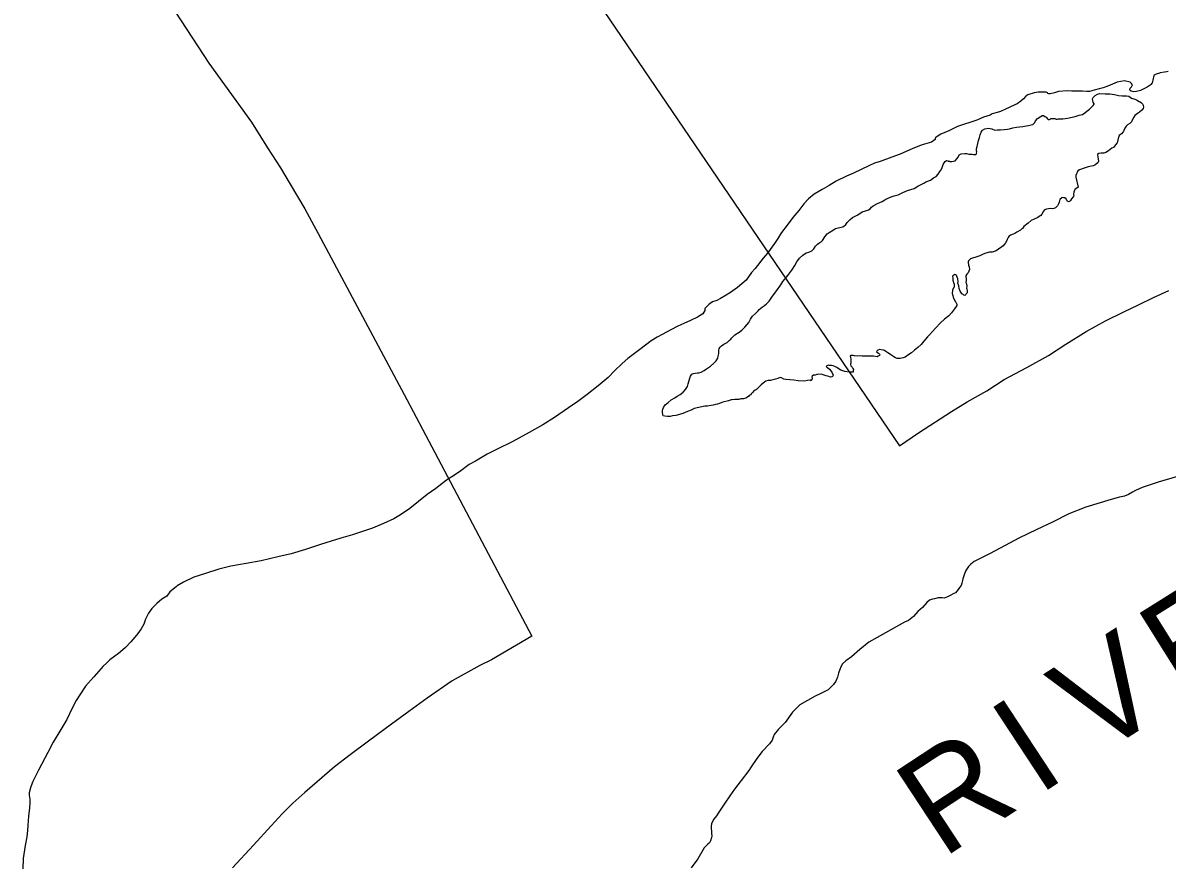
# Model space of a CAD drawing. Extents: x -939622 to -934222, y 1383701 to 1385301.
# Drawn here: x -935645.96 to -935624.02, y 1384212.26 to 1384228.42 of the extents above; entities that cross this region are included whole.
import ezdxf

# ---------------------------------------------------------------- set-up
doc = ezdxf.new("R2010")
doc.units = 0
doc.layers.add('Level 3', color=7, linetype='Continuous')
doc.layers.add('Level 9', color=7, linetype='Continuous')

msp = doc.modelspace()

# ---------------------------------------------------------------- linework, layer by layer
at = {"layer": 'Level 3'}
for points in [[(-935644.65, 1384231.11), (-935642.4, 1384227.654), (-935641.578, 1384226.521), (-935641.275, 1384226.027), (-935641.021, 1384225.642), (-935640.837, 1384225.333), (-935640.559, 1384224.859), (-935640.302, 1384224.382), (-935638.601, 1384221.204), (-935636.206, 1384216.663), (-935636.98, 1384216.209), (-935637.201, 1384216.103), (-935637.729, 1384215.807), (-935638.208, 1384215.473), (-935638.561, 1384215.217), (-935638.893, 1384214.978), (-935639.333, 1384214.652), (-935639.688, 1384214.39), (-935639.985, 1384214.16), (-935640.557, 1384213.669), (-935640.788, 1384213.461), (-935640.99, 1384213.256), (-935641.199, 1384213.025), (-935641.539, 1384212.658), (-935641.941, 1384212.225)], [(-935635.141, 1384229.13), (-935629.155, 1384220.313), (-935628.79, 1384220.561), (-935628.158, 1384220.97), (-935627.86, 1384221.157), (-935627.481, 1384221.366), (-935627.145, 1384221.585), (-935626.716, 1384221.814), (-935626.296, 1384222.048), (-935625.962, 1384222.264), (-935625.576, 1384222.509), (-935625.203, 1384222.708), (-935624.856, 1384222.882), (-935624.57, 1384223.018), (-935624.287, 1384223.156), (-935623.99, 1384223.292)]]:
    msp.add_lwpolyline(points, dxfattribs=at)
at = {"layer": 'Level 9'}
for points in [[(-935624, 1384227.492), (-935624.03, 1384227.488), (-935624.075, 1384227.48), (-935624.158, 1384227.465), (-935624.17, 1384227.461), (-935624.232, 1384227.44), (-935624.274, 1384227.424), (-935624.28, 1384227.417), (-935624.287, 1384227.384), (-935624.289, 1384227.357), (-935624.294, 1384227.326), (-935624.31, 1384227.277), (-935624.335, 1384227.24), (-935624.35, 1384227.23), (-935624.405, 1384227.189), (-935624.47, 1384227.159), (-935624.505, 1384227.143), (-935624.532, 1384227.129), (-935624.609, 1384227.105), (-935624.663, 1384227.1), (-935624.687, 1384227.105), (-935624.711, 1384227.113), (-935624.733, 1384227.127), (-935624.737, 1384227.154), (-935624.729, 1384227.17), (-935624.706, 1384227.198), (-935624.689, 1384227.235), (-935624.703, 1384227.264), (-935624.731, 1384227.287), (-935624.84, 1384227.31), (-935624.98, 1384227.289), (-935625.072, 1384227.249), (-935625.181, 1384227.202), (-935625.252, 1384227.181), (-935625.329, 1384227.16), (-935625.424, 1384227.132), (-935625.513, 1384227.11), (-935625.564, 1384227.108), (-935625.643, 1384227.114), (-935625.766, 1384227.115), (-935625.847, 1384227.114), (-935625.931, 1384227.12), (-935626.108, 1384227.107), (-935626.182, 1384227.085), (-935626.268, 1384227.064), (-935626.289, 1384227.06), (-935626.308, 1384227.071), (-935626.317, 1384227.083), (-935626.342, 1384227.097), (-935626.417, 1384227.097), (-935626.495, 1384227.097), (-935626.575, 1384227.081), (-935626.694, 1384227.046), (-935626.732, 1384227.017), (-935626.775, 1384226.97), (-935626.827, 1384226.92), (-935626.9, 1384226.869)], [(-935626.281, 1384226.569), (-935626.266, 1384226.578), (-935626.251, 1384226.588), (-935626.218, 1384226.589), (-935626.179, 1384226.588), (-935626.149, 1384226.577), (-935626.131, 1384226.578), (-935626.11, 1384226.582), (-935626.047, 1384226.584), (-935626.023, 1384226.582), (-935625.93, 1384226.595), (-935625.788, 1384226.631), (-935625.71, 1384226.653), (-935625.645, 1384226.67), (-935625.598, 1384226.696), (-935625.56, 1384226.728), (-935625.511, 1384226.772), (-935625.482, 1384226.801), (-935625.442, 1384226.842), (-935625.425, 1384226.863), (-935625.425, 1384226.869), (-935625.442, 1384226.905), (-935625.449, 1384226.932), (-935625.456, 1384226.965), (-935625.448, 1384226.983), (-935625.442, 1384226.992), (-935625.425, 1384227.011), (-935625.402, 1384227.033), (-935625.358, 1384227.059), (-935625.313, 1384227.067), (-935625.211, 1384227.065), (-935625.124, 1384227.063), (-935625.033, 1384227.048), (-935624.957, 1384227.033), (-935624.882, 1384227.028), (-935624.861, 1384227.025), (-935624.804, 1384227.028), (-935624.759, 1384227.021), (-935624.706, 1384226.981), (-935624.642, 1384226.962), (-935624.611, 1384226.948), (-935624.559, 1384226.917), (-935624.538, 1384226.909), (-935624.516, 1384226.892), (-935624.497, 1384226.869), (-935624.481, 1384226.845), (-935624.473, 1384226.809), (-935624.481, 1384226.785), (-935624.507, 1384226.748), (-935624.553, 1384226.709), (-935624.588, 1384226.684), (-935624.641, 1384226.646), (-935624.663, 1384226.614), (-935624.691, 1384226.559), (-935624.708, 1384226.528), (-935624.74, 1384226.497), (-935624.783, 1384226.468), (-935624.81, 1384226.446), (-935624.832, 1384226.405), (-935624.851, 1384226.362), (-935624.862, 1384226.341), (-935624.865, 1384226.335), (-935624.9, 1384226.297), (-935624.92, 1384226.281), (-935624.94, 1384226.262), (-935624.962, 1384226.204), (-935624.974, 1384226.149), (-935624.982, 1384226.125), (-935624.988, 1384226.116), (-935625.014, 1384226.084), (-935625.031, 1384226.06), (-935625.054, 1384226.037), (-935625.08, 1384226.021), (-935625.115, 1384225.993), (-935625.147, 1384225.97), (-935625.2, 1384225.941), (-935625.238, 1384225.924), (-935625.289, 1384225.925), (-935625.334, 1384225.917), (-935625.36, 1384225.898), (-935625.352, 1384225.85), (-935625.342, 1384225.814), (-935625.34, 1384225.772), (-935625.351, 1384225.742), (-935625.374, 1384225.723), (-935625.409, 1384225.694), (-935625.438, 1384225.681), (-935625.537, 1384225.662), (-935625.632, 1384225.634), (-935625.7, 1384225.607), (-935625.735, 1384225.587), (-935625.746, 1384225.554), (-935625.763, 1384225.529), (-935625.773, 1384225.498), (-935625.775, 1384225.468), (-935625.731, 1384225.271), (-935625.775, 1384225.242), (-935625.792, 1384225.226), (-935625.811, 1384225.177), (-935625.815, 1384225.141), (-935625.814, 1384225.104)], [(-935626.9, 1384226.869), (-935626.941, 1384226.855), (-935627.133, 1384226.763), (-935627.218, 1384226.726), (-935627.284, 1384226.708), (-935627.376, 1384226.677), (-935627.417, 1384226.654), (-935627.541, 1384226.616), (-935627.671, 1384226.556), (-935628.041, 1384226.436), (-935628.209, 1384226.353), (-935628.363, 1384226.287), (-935628.416, 1384226.26), (-935628.459, 1384226.228), (-935628.468, 1384226.21), (-935628.473, 1384226.189), (-935628.54, 1384226.138), (-935628.721, 1384226.085), (-935628.898, 1384226.017), (-935629.143, 1384225.908), (-935629.302, 1384225.847), (-935629.524, 1384225.768), (-935629.631, 1384225.734), (-935629.743, 1384225.684), (-935630.035, 1384225.542), (-935630.173, 1384225.482), (-935630.368, 1384225.386), (-935630.503, 1384225.308), (-935630.637, 1384225.231), (-935630.793, 1384225.14), (-935630.897, 1384225.048), (-935630.986, 1384224.951), (-935631.083, 1384224.829), (-935631.198, 1384224.695), (-935631.309, 1384224.542), (-935631.414, 1384224.402), (-935631.49, 1384224.291), (-935631.552, 1384224.192), (-935631.686, 1384224.011), (-935631.769, 1384223.914), (-935631.92, 1384223.715), (-935631.989, 1384223.637), (-935632.097, 1384223.488), (-935632.262, 1384223.348), (-935632.396, 1384223.255), (-935632.478, 1384223.203), (-935632.584, 1384223.142), (-935632.657, 1384223.103), (-935632.737, 1384223.072), (-935632.784, 1384223.046), (-935632.813, 1384223.021), (-935632.885, 1384222.948), (-935632.887, 1384222.93), (-935632.889, 1384222.909), (-935632.926, 1384222.844), (-935633.028, 1384222.78), (-935633.164, 1384222.717), (-935633.288, 1384222.66), (-935633.406, 1384222.607), (-935633.538, 1384222.538), (-935633.708, 1384222.447), (-935633.802, 1384222.398), (-935633.919, 1384222.324), (-935634.132, 1384222.164), (-935634.263, 1384222.062), (-935634.365, 1384221.986), (-935634.472, 1384221.894), (-935634.622, 1384221.752), (-935634.743, 1384221.623), (-935634.929, 1384221.465), (-935635.144, 1384221.299), (-935635.322, 1384221.162), (-935635.5, 1384221.04), (-935635.769, 1384220.86), (-935635.994, 1384220.718), (-935636.252, 1384220.569), (-935636.584, 1384220.392), (-935636.87, 1384220.251), (-935637.061, 1384220.152), (-935637.287, 1384220.022), (-935637.404, 1384219.954), (-935637.593, 1384219.817), (-935637.739, 1384219.717), (-935637.839, 1384219.656), (-935638.046, 1384219.496), (-935638.212, 1384219.381), (-935638.378, 1384219.248), (-935638.546, 1384219.111), (-935638.724, 1384218.992), (-935638.847, 1384218.914), (-935639.051, 1384218.825), (-935639.257, 1384218.735), (-935639.643, 1384218.61), (-935639.865, 1384218.544), (-935640.049, 1384218.485), (-935640.257, 1384218.419), (-935640.544, 1384218.329), (-935640.82, 1384218.242), (-935641.073, 1384218.183), (-935641.394, 1384218.11), (-935641.683, 1384218.058)], [(-935630.1, 1384224.653), (-935630.053, 1384224.691), (-935629.968, 1384224.737), (-935629.918, 1384224.769), (-935629.871, 1384224.798), (-935629.806, 1384224.822), (-935629.75, 1384224.839), (-935629.715, 1384224.859), (-935629.689, 1384224.887), (-935629.66, 1384224.915), (-935629.578, 1384224.961), (-935629.486, 1384224.998), (-935629.437, 1384225.03), (-935629.416, 1384225.043), (-935629.316, 1384225.089), (-935629.254, 1384225.11), (-935629.182, 1384225.128), (-935629.088, 1384225.174), (-935629.003, 1384225.211), (-935628.875, 1384225.249), (-935628.805, 1384225.291), (-935628.699, 1384225.341), (-935628.687, 1384225.35), (-935628.649, 1384225.373), (-935628.557, 1384225.407), (-935628.502, 1384225.452), (-935628.449, 1384225.481), (-935628.415, 1384225.522), (-935628.381, 1384225.571), (-935628.355, 1384225.608), (-935628.339, 1384225.648), (-935628.323, 1384225.688), (-935628.317, 1384225.706), (-935628.301, 1384225.74), (-935628.278, 1384225.765), (-935628.278, 1384225.768), (-935628.251, 1384225.782), (-935628.23, 1384225.776), (-935628.224, 1384225.774), (-935628.197, 1384225.769), (-935628.188, 1384225.766), (-935628.152, 1384225.768), (-935628.116, 1384225.772), (-935628.086, 1384225.779), (-935628.054, 1384225.814), (-935628.032, 1384225.851), (-935628.01, 1384225.891), (-935627.972, 1384225.914), (-935627.903, 1384225.92), (-935627.867, 1384225.921), (-935627.827, 1384225.908), (-935627.761, 1384225.904), (-935627.734, 1384225.902), (-935627.725, 1384225.903), (-935627.695, 1384225.898), (-935627.692, 1384225.901), (-935627.68, 1384225.914), (-935627.675, 1384225.926), (-935627.673, 1384225.95), (-935627.679, 1384225.968), (-935627.675, 1384226.007), (-935627.668, 1384226.053), (-935627.655, 1384226.108), (-935627.637, 1384226.169), (-935627.621, 1384226.227), (-935627.605, 1384226.279), (-935627.586, 1384226.328), (-935627.561, 1384226.365), (-935627.52, 1384226.391), (-935627.448, 1384226.403), (-935627.415, 1384226.401), (-935627.382, 1384226.39), (-935627.324, 1384226.369), (-935627.273, 1384226.371), (-935627.216, 1384226.373), (-935627.147, 1384226.379), (-935627.084, 1384226.388), (-935627.048, 1384226.392), (-935626.983, 1384226.41), (-935626.908, 1384226.422), (-935626.852, 1384226.43), (-935626.789, 1384226.436), (-935626.726, 1384226.448), (-935626.681, 1384226.456), (-935626.658, 1384226.46), (-935626.628, 1384226.467), (-935626.601, 1384226.477), (-935626.593, 1384226.483), (-935626.558, 1384226.515), (-935626.544, 1384226.543), (-935626.51, 1384226.592), (-935626.46, 1384226.625), (-935626.425, 1384226.644), (-935626.419, 1384226.647), (-935626.392, 1384226.645), (-935626.367, 1384226.631), (-935626.343, 1384226.617), (-935626.317, 1384226.585), (-935626.308, 1384226.577), (-935626.305, 1384226.574), (-935626.281, 1384226.569)], [(-935625.814, 1384225.104), (-935625.825, 1384225.086), (-935625.854, 1384225.048), (-935625.876, 1384225.017), (-935625.897, 1384225.001), (-935625.908, 1384224.995), (-935625.93, 1384225), (-935625.94, 1384225.021), (-935625.952, 1384225.032), (-935625.959, 1384225.053), (-935625.987, 1384225.067), (-935626.002, 1384225.069), (-935626.026, 1384225.075), (-935626.044, 1384225.071), (-935626.081, 1384225.036), (-935626.094, 1384224.984), (-935626.105, 1384224.951), (-935626.124, 1384224.917), (-935626.142, 1384224.898), (-935626.165, 1384224.879), (-935626.197, 1384224.865), (-935626.224, 1384224.861), (-935626.261, 1384224.866), (-935626.335, 1384224.854), (-935626.371, 1384224.84), (-935626.393, 1384224.812), (-935626.424, 1384224.757), (-935626.447, 1384224.731), (-935626.514, 1384224.686), (-935626.629, 1384224.633), (-935626.69, 1384224.583), (-935626.769, 1384224.522), (-935626.794, 1384224.482), (-935626.809, 1384224.472), (-935626.835, 1384224.45), (-935626.902, 1384224.408), (-935626.946, 1384224.388), (-935626.973, 1384224.375), (-935627.023, 1384224.352), (-935627.058, 1384224.329), (-935627.069, 1384224.311), (-935627.089, 1384224.271), (-935627.091, 1384224.262), (-935627.119, 1384224.209), (-935627.139, 1384224.181), (-935627.165, 1384224.15), (-935627.191, 1384224.128), (-935627.255, 1384224.086), (-935627.302, 1384224.051), (-935627.379, 1384224.027), (-935627.43, 1384224.027), (-935627.501, 1384224.009), (-935627.549, 1384223.989), (-935627.616, 1384223.959), (-935627.693, 1384223.932), (-935627.753, 1384223.912), (-935627.794, 1384223.901), (-935627.832, 1384223.86), (-935627.837, 1384223.845), (-935627.839, 1384223.821), (-935627.832, 1384223.788), (-935627.831, 1384223.776), (-935627.818, 1384223.743), (-935627.813, 1384223.698), (-935627.837, 1384223.634), (-935627.863, 1384223.605), (-935627.883, 1384223.574), (-935627.882, 1384223.553), (-935627.875, 1384223.524), (-935627.879, 1384223.478), (-935627.88, 1384223.445), (-935627.87, 1384223.418), (-935627.865, 1384223.376), (-935627.87, 1384223.34), (-935627.863, 1384223.316), (-935627.859, 1384223.295), (-935627.858, 1384223.274), (-935627.86, 1384223.25), (-935627.874, 1384223.231), (-935627.88, 1384223.213), (-935627.903, 1384223.197), (-935627.921, 1384223.202), (-935627.943, 1384223.219), (-935627.958, 1384223.225), (-935627.968, 1384223.239), (-935627.993, 1384223.277), (-935628.011, 1384223.328), (-935628.019, 1384223.382), (-935628.033, 1384223.436), (-935628.031, 1384223.466), (-935628.036, 1384223.514), (-935628.05, 1384223.549), (-935628.054, 1384223.57), (-935628.063, 1384223.579), (-935628.082, 1384223.593), (-935628.097, 1384223.596), (-935628.115, 1384223.589), (-935628.12, 1384223.586), (-935628.138, 1384223.564), (-935628.133, 1384223.528), (-935628.129, 1384223.492)], [(-935632.888, 1384221.076), (-935633.09, 1384221.031), (-935633.146, 1384220.999), (-935633.217, 1384220.969), (-935633.306, 1384220.935), (-935633.371, 1384220.914), (-935633.445, 1384220.896), (-935633.505, 1384220.887), (-935633.553, 1384220.879), (-935633.604, 1384220.877), (-935633.655, 1384220.881), (-935633.688, 1384220.892), (-935633.695, 1384220.916), (-935633.7, 1384220.961), (-935633.698, 1384220.982), (-935633.69, 1384221.015), (-935633.68, 1384221.046), (-935633.646, 1384221.099), (-935633.591, 1384221.146), (-935633.533, 1384221.194), (-935633.459, 1384221.236), (-935633.415, 1384221.265), (-935633.363, 1384221.3), (-935633.305, 1384221.345), (-935633.259, 1384221.392), (-935633.222, 1384221.451), (-935633.206, 1384221.503), (-935633.193, 1384221.546), (-935633.18, 1384221.591), (-935633.164, 1384221.649), (-935633.147, 1384221.671), (-935633.133, 1384221.69), (-935633.121, 1384221.696), (-935633.106, 1384221.7), (-935633.07, 1384221.707), (-935633.029, 1384221.712), (-935632.999, 1384221.716), (-935632.957, 1384221.727), (-935632.901, 1384221.757), (-935632.852, 1384221.792), (-935632.779, 1384221.84), (-935632.715, 1384221.897), (-935632.669, 1384221.944), (-935632.635, 1384221.994), (-935632.63, 1384222.03), (-935632.618, 1384222.085), (-935632.617, 1384222.139), (-935632.61, 1384222.179), (-935632.596, 1384222.204), (-935632.57, 1384222.232), (-935632.52, 1384222.261), (-935632.458, 1384222.297), (-935632.421, 1384222.331), (-935632.389, 1384222.357), (-935632.375, 1384222.379), (-935632.311, 1384222.444), (-935632.226, 1384222.493), (-935632.18, 1384222.531), (-935632.122, 1384222.591), (-935632.079, 1384222.632), (-935632.045, 1384222.676), (-935632.014, 1384222.74), (-935631.975, 1384222.799), (-935631.917, 1384222.853), (-935631.865, 1384222.903), (-935631.842, 1384222.931), (-935631.781, 1384222.979), (-935631.743, 1384223.005), (-935631.705, 1384223.036), (-935631.656, 1384223.087), (-935631.6, 1384223.167), (-935631.512, 1384223.289), (-935631.429, 1384223.401), (-935631.39, 1384223.463), (-935631.321, 1384223.547), (-935631.275, 1384223.606), (-935631.219, 1384223.684), (-935631.159, 1384223.774), (-935631.12, 1384223.839), (-935631.069, 1384223.91), (-935631.011, 1384223.97), (-935630.941, 1384224.012), (-935630.894, 1384224.029), (-935630.838, 1384224.055), (-935630.8, 1384224.093), (-935630.763, 1384224.143), (-935630.729, 1384224.183), (-935630.702, 1384224.2), (-935630.679, 1384224.21), (-935630.658, 1384224.223), (-935630.632, 1384224.248), (-935630.584, 1384224.322), (-935630.539, 1384224.378), (-935630.504, 1384224.407), (-935630.422, 1384224.458), (-935630.381, 1384224.481), (-935630.247, 1384224.514), (-935630.226, 1384224.518), (-935630.183, 1384224.556), (-935630.16, 1384224.599), (-935630.1, 1384224.653)], [(-935628.129, 1384223.492), (-935628.118, 1384223.444), (-935628.107, 1384223.414), (-935628.108, 1384223.369), (-935628.108, 1384223.357), (-935628.119, 1384223.342), (-935628.138, 1384223.299), (-935628.145, 1384223.235), (-935628.131, 1384223.196), (-935628.127, 1384223.163), (-935628.11, 1384223.131), (-935628.081, 1384223.075), (-935628.075, 1384223.069), (-935628.052, 1384223.028), (-935628.054, 1384223.003), (-935628.068, 1384222.985), (-935628.103, 1384222.941), (-935628.159, 1384222.863), (-935628.211, 1384222.807), (-935628.29, 1384222.743), (-935628.368, 1384222.671), (-935628.463, 1384222.57), (-935628.577, 1384222.439), (-935628.618, 1384222.407), (-935628.686, 1384222.323), (-935628.741, 1384222.257), (-935628.804, 1384222.201), (-935628.865, 1384222.147), (-935628.926, 1384222.099), (-935628.976, 1384222.064), (-935629.046, 1384222.016), (-935629.082, 1384222.002), (-935629.114, 1384221.995), (-935629.144, 1384221.987), (-935629.174, 1384221.986), (-935629.198, 1384221.991), (-935629.229, 1384221.999), (-935629.263, 1384222.019), (-935629.284, 1384222.036), (-935629.318, 1384222.059), (-935629.343, 1384222.076), (-935629.38, 1384222.098), (-935629.414, 1384222.121), (-935629.445, 1384222.141), (-935629.463, 1384222.149), (-935629.509, 1384222.156), (-935629.539, 1384222.158), (-935629.568, 1384222.148), (-935629.591, 1384222.126), (-935629.597, 1384222.116), (-935629.578, 1384222.102), (-935629.56, 1384222.088), (-935629.538, 1384222.071), (-935629.531, 1384222.056), (-935629.54, 1384222.043), (-935629.563, 1384222.03), (-935629.581, 1384222.021), (-935629.65, 1384222.03), (-935629.699, 1384222.031), (-935629.714, 1384222.03), (-935629.762, 1384222.031), (-935629.825, 1384222.035), (-935629.87, 1384222.036), (-935629.906, 1384222.037), (-935629.954, 1384222.035), (-935630.017, 1384222.042), (-935630.023, 1384222.042), (-935630.042, 1384222.044), (-935630.087, 1384222.045), (-935630.098, 1384222.038), (-935630.091, 1384222.006), (-935630.087, 1384221.982), (-935630.086, 1384221.958), (-935630.083, 1384221.949), (-935630.086, 1384221.946), (-935630.09, 1384221.915), (-935630.097, 1384221.873), (-935630.09, 1384221.849), (-935630.065, 1384221.82), (-935630.046, 1384221.796), (-935630.039, 1384221.779), (-935630.036, 1384221.77), (-935630.042, 1384221.76), (-935630.041, 1384221.754), (-935630.04, 1384221.727), (-935630.052, 1384221.724), (-935630.121, 1384221.727)], [(-935630.121, 1384221.727), (-935630.2, 1384221.736), (-935630.282, 1384221.762), (-935630.313, 1384221.785), (-935630.356, 1384221.817), (-935630.393, 1384221.836), (-935630.424, 1384221.847), (-935630.457, 1384221.852), (-935630.502, 1384221.856), (-935630.523, 1384221.858), (-935630.55, 1384221.845), (-935630.559, 1384221.838), (-935630.549, 1384221.824), (-935630.534, 1384221.818), (-935630.499, 1384221.784), (-935630.474, 1384221.749), (-935630.448, 1384221.716), (-935630.428, 1384221.669), (-935630.442, 1384221.641), (-935630.454, 1384221.635), (-935630.475, 1384221.631), (-935630.508, 1384221.642), (-935630.563, 1384221.654), (-935630.621, 1384221.676), (-935630.648, 1384221.687), (-935630.726, 1384221.684), (-935630.741, 1384221.68), (-935630.774, 1384221.67), (-935630.804, 1384221.666), (-935630.827, 1384221.649), (-935630.838, 1384221.634), (-935630.831, 1384221.607), (-935630.831, 1384221.589), (-935630.839, 1384221.577), (-935630.85, 1384221.561), (-935630.869, 1384221.572), (-935630.917, 1384221.564), (-935630.973, 1384221.556), (-935631.097, 1384221.563), (-935631.181, 1384221.572), (-935631.257, 1384221.577), (-935631.335, 1384221.583), (-935631.375, 1384221.594), (-935631.415, 1384221.616), (-935631.445, 1384221.621), (-935631.489, 1384221.607), (-935631.534, 1384221.59), (-935631.584, 1384221.579), (-935631.626, 1384221.568), (-935631.65, 1384221.564), (-935631.674, 1384221.566), (-935631.715, 1384221.552), (-935631.736, 1384221.54), (-935631.809, 1384221.485), (-935631.817, 1384221.473), (-935631.866, 1384221.426), (-935631.895, 1384221.394), (-935631.915, 1384221.384), (-935631.939, 1384221.374), (-935631.97, 1384221.334), (-935631.991, 1384221.315), (-935632.014, 1384221.293), (-935632.034, 1384221.277), (-935632.048, 1384221.258), (-935632.098, 1384221.229), (-935632.143, 1384221.218), (-935632.146, 1384221.215), (-935632.173, 1384221.214), (-935632.197, 1384221.213), (-935632.238, 1384221.202), (-935632.31, 1384221.202), (-935632.364, 1384221.194), (-935632.379, 1384221.193), (-935632.433, 1384221.179), (-935632.54, 1384221.15), (-935632.625, 1384221.12), (-935632.643, 1384221.113), (-935632.685, 1384221.105), (-935632.729, 1384221.094), (-935632.768, 1384221.087), (-935632.834, 1384221.075), (-935632.888, 1384221.076)], [(-935623.826, 1384219.729), (-935624.193, 1384219.614), (-935624.499, 1384219.517), (-935624.631, 1384219.457), (-935624.684, 1384219.425), (-935624.763, 1384219.382), (-935624.84, 1384219.349), (-935624.938, 1384219.327), (-935625.096, 1384219.287), (-935625.582, 1384219.137), (-935625.91, 1384219.009), (-935626.219, 1384218.849), (-935626.52, 1384218.71), (-935626.867, 1384218.542), (-935627.226, 1384218.352), (-935627.431, 1384218.244), (-935627.623, 1384218.145), (-935627.722, 1384218.093), (-935627.784, 1384218.048), (-935627.833, 1384217.998), (-935627.872, 1384217.945), (-935627.889, 1384217.911), (-935627.916, 1384217.838), (-935627.937, 1384217.762), (-935627.948, 1384217.734), (-935627.961, 1384217.679), (-935627.974, 1384217.639), (-935628.005, 1384217.596), (-935628.031, 1384217.559), (-935628.079, 1384217.496), (-935628.114, 1384217.48), (-935628.182, 1384217.447), (-935628.232, 1384217.418), (-935628.297, 1384217.394), (-935628.339, 1384217.398), (-935628.411, 1384217.401), (-935628.483, 1384217.383), (-935628.522, 1384217.376), (-935628.581, 1384217.352), (-935628.633, 1384217.311), (-935628.713, 1384217.217), (-935628.8, 1384217.135), (-935628.889, 1384217.044), (-935628.982, 1384216.965), (-935629.056, 1384216.931), (-935629.581, 1384216.638), (-935629.74, 1384216.547), (-935629.917, 1384216.407), (-935630.073, 1384216.271), (-935630.181, 1384216.194), (-935630.248, 1384216.134), (-935630.279, 1384216.076), (-935630.298, 1384216.027), (-935630.325, 1384215.956), (-935630.342, 1384215.88), (-935630.375, 1384215.803), (-935630.421, 1384215.738), (-935630.524, 1384215.634), (-935630.624, 1384215.585), (-935630.674, 1384215.559), (-935630.772, 1384215.512), (-935631.068, 1384215.346), (-935631.203, 1384215.205), (-935631.345, 1384215.006), (-935631.472, 1384214.88), (-935631.555, 1384214.78), (-935631.574, 1384214.725), (-935631.593, 1384214.673), (-935631.65, 1384214.602), (-935631.785, 1384214.454), (-935631.887, 1384214.32), (-935631.998, 1384214.159), (-935632.046, 1384214.091), (-935632.191, 1384213.898), (-935632.316, 1384213.733), (-935632.41, 1384213.605), (-935632.506, 1384213.46), (-935632.619, 1384213.292), (-935632.664, 1384213.221), (-935632.718, 1384213.146), (-935632.757, 1384213.063), (-935632.767, 1384213.018), (-935632.768, 1384212.969), (-935632.761, 1384212.933), (-935632.759, 1384212.885), (-935632.753, 1384212.828), (-935632.758, 1384212.801), (-935632.777, 1384212.743), (-935632.799, 1384212.703), (-935632.828, 1384212.674), (-935632.86, 1384212.643), (-935632.9, 1384212.605), (-935633.021, 1384212.398), (-935633.151, 1384212.224)], [(-935641.683, 1384218.058), (-935641.973, 1384218.007), (-935642.207, 1384217.946), (-935642.462, 1384217.869), (-935642.685, 1384217.794), (-935642.885, 1384217.698), (-935643.002, 1384217.63), (-935643.025, 1384217.608), (-935643.145, 1384217.516), (-935643.204, 1384217.432), (-935643.301, 1384217.373), (-935643.393, 1384217.288), (-935643.489, 1384217.194), (-935643.554, 1384217.104), (-935643.609, 1384216.99), (-935643.641, 1384216.895), (-935643.695, 1384216.808), (-935643.757, 1384216.718), (-935643.814, 1384216.644), (-935643.894, 1384216.553), (-935643.992, 1384216.449), (-935644.044, 1384216.405), (-935644.128, 1384216.332), (-935644.202, 1384216.284), (-935644.294, 1384216.208), (-935644.355, 1384216.154), (-935644.43, 1384216.081), (-935644.459, 1384216.047), (-935644.605, 1384215.884), (-935644.76, 1384215.703), (-935644.873, 1384215.538), (-935644.941, 1384215.433), (-935645.019, 1384215.285), (-935645.121, 1384215.064), (-935645.236, 1384214.872), (-935645.382, 1384214.634), (-935645.482, 1384214.434), (-935645.666, 1384214.097), (-935645.771, 1384213.876), (-935645.804, 1384213.796), (-935645.817, 1384213.756), (-935645.84, 1384213.659), (-935645.844, 1384213.617), (-935645.832, 1384213.542), (-935645.829, 1384213.472), (-935645.837, 1384213.37), (-935645.857, 1384213.215), (-935645.868, 1384213.034), (-935645.873, 1384212.937), (-935645.889, 1384212.819), (-935645.918, 1384212.649), (-935645.956, 1384212.403), (-935645.962, 1384212.203)]]:
    msp.add_lwpolyline(points, dxfattribs=at)

# ---------------------------------------------------------------- texts
for s, rotation, p in [('E', 32.0654, (-935623.716, 1384215.388)), ('V', 32.7209, (-935625.385, 1384214.326)), ('I', 33.3392, (-935626.505, 1384213.59)), ('R', 33.3392, (-935628.336, 1384212.385))]:
    msp.add_text(s, height=1.901, rotation=rotation, dxfattribs=at).set_placement(p)

doc.saveas('drawing.dxf')
